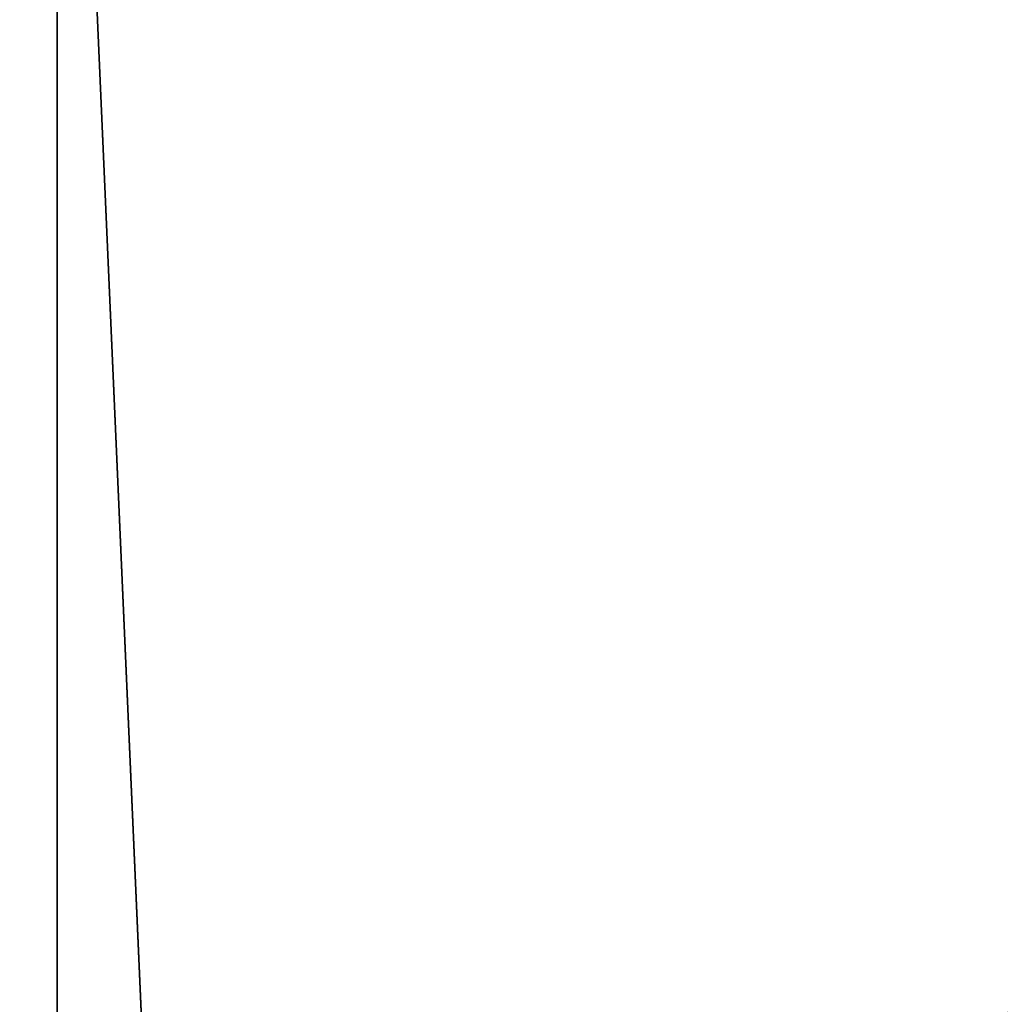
# Model space of a CAD drawing. Extents: x 0.1 to 7.1, y 0 to 16.2.
# Tile 272 of 656: x 0.2718 to 0.2838, y 0.1786 to 0.1907. Entities that reach past the tile are written whole.
import ezdxf

# ---------------------------------------------------------------- set-up
doc = ezdxf.new("R2010")
doc.units = 0
doc.header["$LTSCALE"] = 2.54
doc.layers.get('0').update_dxf_attribs({"color": 13, "linetype": 'CONTINUOUS'})

# ---------------------------------------------------------------- blocks, each defined once
blk = doc.blocks.new('DOZOWNIK_DO_MYD_A_FRIEGO_S')
at = {"color": 0}
for p in [(0.272274, 0.022, 1.177281), (0.272274, 0.022, 1.177281), (0.280168, 0.022, 1.190001), (0.280168, 0.022, 1.190001)]:
    blk.add_line(p, (0.272274, 0.202, 1.177281), dxfattribs=at)
mesh = blk.add_polyface(dxfattribs=at)
corners = [(0.248092, 0.202, 1.131836), (0.261582, 0.022, 1.158562), (0.272274, 0.202, 1.177281)]
mesh.append_faces([[corners[k] for k in face] for face in [(0, 1, 2)]], dxfattribs={"color": 0})
mesh = blk.add_polyface(dxfattribs=at)
corners = [(0.286236, 0.202, 0.640767), (0.268454, 0.022, 0.669193), (0.259724, 0.202, 0.684893)]
mesh.append_faces([[corners[k] for k in face] for face in [(0, 1, 2)]], dxfattribs={"color": 0})
mesh = blk.add_polyface(dxfattribs=at)
corners = [(0.272274, 0.202, 1.177281), (0.261582, 0.022, 1.158562), (0.272274, 0.022, 1.177281)]
mesh.append_faces([[corners[k] for k in face] for face in [(0, 1, 2)]], dxfattribs={"color": 0})
mesh = blk.add_polyface(dxfattribs=at)
corners = [(0.265857, 0.202, 6.466273), (0.264975, 0.022, 6.464709), (0.284001, 0.022, 6.495884)]
mesh.append_faces([[corners[k] for k in face] for face in [(0, 1, 2)]], dxfattribs={"color": 0})
mesh = blk.add_polyface(dxfattribs=at)
corners = [(0.265857, 0.202, 6.466273), (0.284001, 0.022, 6.495884), (0.293486, 0.202, 6.50971)]
mesh.append_faces([[corners[k] for k in face] for face in [(0, 1, 2)]], dxfattribs={"color": 0})
mesh = blk.add_polyface(dxfattribs=at)
corners = [(0.265857, 0.202, 5.973726), (0.284001, 0.022, 5.944116), (0.265857, 0.022, 5.973726)]
mesh.append_faces([[corners[k] for k in face] for face in [(0, 1, 2)]], dxfattribs={"color": 0})
mesh = blk.add_polyface(dxfattribs=at)
corners = [(0.293486, 0.202, 5.930289), (0.284001, 0.022, 5.944116), (0.265857, 0.202, 5.973726)]
mesh.append_faces([[corners[k] for k in face] for face in [(0, 1, 2)]], dxfattribs={"color": 0})
mesh = blk.add_polyface(dxfattribs=at)
corners = [(0.286236, 0.202, 0.640767), (0.286236, 0.022, 0.640767), (0.268454, 0.022, 0.669193)]
mesh.append_faces([[corners[k] for k in face] for face in [(0, 1, 2)]], dxfattribs={"color": 0})
mesh = blk.add_polyface(dxfattribs=at)
corners = [(0.272274, 0.202, 1.177281), (0.272274, 0.022, 1.177281), (0.280168, 0.022, 1.190001)]
mesh.append_faces([[corners[k] for k in face] for face in [(0, 1, 2)]], dxfattribs={"color": 0})
mesh = blk.add_polyface(dxfattribs=at)
corners = [(0.272274, 0.202, 1.177281), (0.280168, 0.022, 1.190001), (0.301, 0.202, 1.22)]
mesh.append_faces([[corners[k] for k in face] for face in [(0, 1, 2)]], dxfattribs={"color": 0})
mesh = blk.add_polyface(dxfattribs=at)
corners = [(0.301, 0.202, 1.22), (0.280168, 0.022, 1.190001), (0.301, 0.022, 1.22)]
mesh.append_faces([[corners[k] for k in face] for face in [(0, 1, 2)]], dxfattribs={"color": 0})

msp = doc.modelspace()

# ---------------------------------------------------------------- block references
at = {"color": 0}
msp.add_blockref('DOZOWNIK_DO_MYD_A_FRIEGO_S', (0, 0), dxfattribs=at)

doc.saveas('drawing.dxf')
